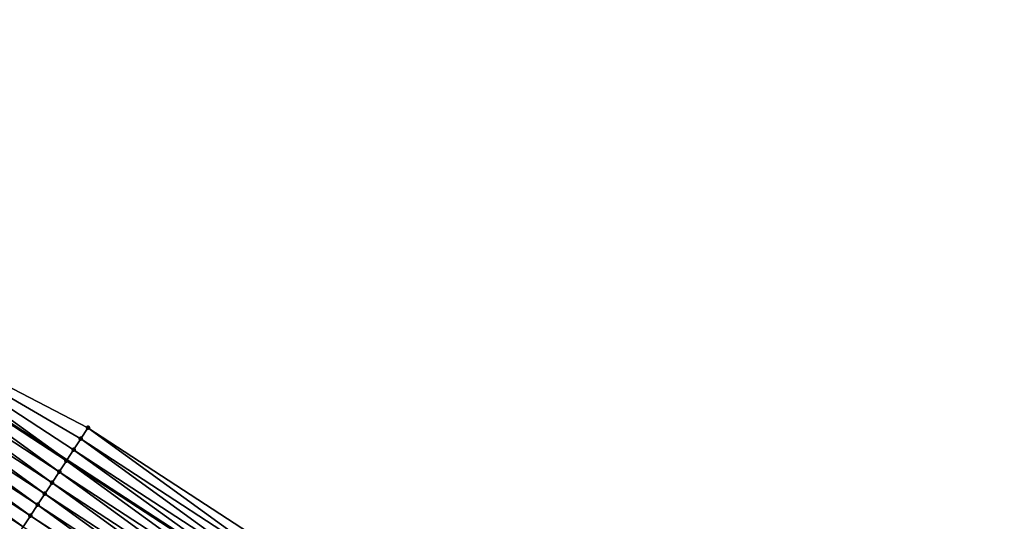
# Model space of a CAD drawing. Header units: feet. Extents: x 2017424 to 2024169, y 808042 to 818730.
# Tile 278 of 329: x 2021998 to 2022073, y 814782 to 814820. Entities that reach past the tile are written whole.
import ezdxf

# ---------------------------------------------------------------- set-up
doc = ezdxf.new("R2010")
doc.units = ezdxf.units.FT
doc.header["$MEASUREMENT"] = 0
for name, color, linetype, lineweight in [('EP_Travel Lane', 172, 'Continuous', 53), ('NB-Road Shots', 141, 'Continuous', 100), ('NB-Road X-Section', 40, 'Continuous', 13)]:
    doc.layers.add(name, color=color, linetype=linetype, lineweight=lineweight)
doc.layers.add('I-77-MM15-17_NB-Surface-BORDER', color=7, linetype='Continuous')
doc.layers.add('I-77-MM15-17_NB-Surface-TIN', color=7, linetype='Continuous')

msp = doc.modelspace()

# ---------------------------------------------------------------- linework, layer by layer
at = {"layer": 'EP_Travel Lane'}
msp.add_polyline3d([(2021950.970670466, 814819.0318520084, 256.9334546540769), (2021967.732492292, 814808.1415448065, 257.5989318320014), (2021984.49761248, 814797.2278446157, 258.2768970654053), (2022001.242438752, 814786.3128627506, 258.9653765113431), (2022017.98713762, 814775.3979639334, 259.6582331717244), (2022034.73115065, 814764.4835121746, 260.374647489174), (2022051.475021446, 814753.5691531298, 261.0959491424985), (2022068.218888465, 814742.6547965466, 261.8173790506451), (2022084.962960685, 814731.7403062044, 262.5317610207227), (2022101.706705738, 814720.8260291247, 263.257380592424), (2022118.450970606, 814709.9114132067, 263.9651455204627), (2022135.195427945, 814698.9966718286, 264.6662974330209), (2022151.961600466, 814688.0564899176, 265.4188347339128), (2022168.693784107, 814677.128610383, 266.2087784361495), (2022185.426256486, 814666.2005422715, 266.9890579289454), (2022202.158210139, 814655.2728129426, 267.786702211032), (2022218.89143638, 814644.3442524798, 268.5417458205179), (2022235.625468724, 814633.4151655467, 269.2698030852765), (2022252.36064787, 814622.4853296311, 269.9594734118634), (2022269.095142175, 814611.5559409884, 270.6720673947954), (2022285.82938041, 814600.6267195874, 271.3932336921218), (2022302.562836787, 814589.6980088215, 272.1405745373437), (2022319.226621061, 814578.8345948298, 273.0149157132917), (2022335.973671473, 814567.9339997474, 273.8663470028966)], dxfattribs=at)
at = {"layer": 'I-77-MM15-17_NB-Surface-BORDER', "color": 3, "linetype": 'Continuous', "lineweight": -3}
msp.add_polyline3d([(2021951.48305417, 814819.819097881, 256.911309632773), (2021968.025621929, 814808.5923792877, 257.5935761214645), (2021985.010787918, 814798.0136014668, 258.2553527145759), (2022002.848714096, 814788.7715046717, 258.88485754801), (2022019.592715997, 814777.8550920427, 259.5707241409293), (2022035.788804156, 814766.1021419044, 260.3174594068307), (2022052.532049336, 814755.1862226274, 261.0293213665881), (2022068.727571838, 814743.4336412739, 261.7954885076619), (2022086.017686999, 814733.3549399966, 262.4823352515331), (2022102.760544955, 814722.4392731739, 263.2074976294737), (2022118.577298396, 814710.104489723, 263.9543048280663), (2022135.70065334, 814699.76989846, 264.63947004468), (2022152.694137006, 814689.1695872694, 265.383963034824)], dxfattribs=at)
at = {"layer": 'I-77-MM15-17_NB-Surface-TIN', "color": 128, "linetype": 'Continuous', "lineweight": -3}
for points in [[(2021985.010787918, 814798.0136014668, 258.2553527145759), (2021984.49761248, 814797.2278446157, 258.2768970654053), (2022001.242438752, 814786.3128627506, 258.9653765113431)], [(2022001.754745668, 814787.0972176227, 258.9427350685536), (2021985.010787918, 814798.0136014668, 258.2553527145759), (2022001.242438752, 814786.3128627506, 258.9653765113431)], [(2022001.754745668, 814787.0972176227, 258.9427350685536), (2022002.301673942, 814787.9343976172, 258.9157179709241), (2021985.010787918, 814798.0136014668, 258.2553527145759)], [(2022002.301673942, 814787.9343976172, 258.9157179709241), (2022002.848714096, 814788.7715046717, 258.88485754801), (2021985.010787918, 814798.0136014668, 258.2553527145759)], [(2022000.661062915, 814785.4227443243, 258.9907988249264), (2021984.463977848, 814797.1763444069, 258.278309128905), (2021983.917080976, 814796.3391439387, 258.3042474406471)], [(2022001.207900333, 814786.2599835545, 258.9669029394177), (2021984.49761248, 814797.2278446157, 258.2768970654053), (2021984.463977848, 814797.1763444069, 258.278309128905)], [(2022000.661062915, 814785.4227443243, 258.9907988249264), (2022001.207900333, 814786.2599835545, 258.9669029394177), (2021984.463977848, 814797.1763444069, 258.278309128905)], [(2022001.207900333, 814786.2599835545, 258.9669029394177), (2022001.242438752, 814786.3128627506, 258.9653765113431), (2021984.49761248, 814797.2278446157, 258.2768970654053)], [(2022000.114203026, 814784.5855197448, 259.0154666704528), (2021983.917080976, 814796.3391439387, 258.3042474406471), (2021983.370162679, 814795.5019574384, 258.3309217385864)], [(2022000.114203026, 814784.5855197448, 259.0154666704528), (2022000.661062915, 814785.4227443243, 258.9907988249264), (2021983.917080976, 814796.3391439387, 258.3042474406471)], [(2021999.567336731, 814783.7482993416, 259.0403545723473), (2021983.370162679, 814795.5019574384, 258.3309217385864), (2021982.823217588, 814794.6647884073, 258.358516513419)], [(2021999.567336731, 814783.7482993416, 259.0403545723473), (2022000.114203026, 814784.5855197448, 259.0154666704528), (2021983.370162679, 814795.5019574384, 258.3309217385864)], [(2021999.02042993, 814782.9111053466, 259.066633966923), (2021982.823217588, 814794.6647884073, 258.358516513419), (2021982.276305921, 814793.8275975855, 258.3849630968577)], [(2021999.02042993, 814782.9111053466, 259.066633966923), (2021999.567336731, 814783.7482993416, 259.0403545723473), (2021982.823217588, 814794.6647884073, 258.358516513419)], [(2021998.473522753, 814782.0739115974, 259.0929263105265), (2021982.276305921, 814793.8275975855, 258.3849630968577), (2021981.729433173, 814792.9903813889, 258.4100726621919)], [(2021998.473522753, 814782.0739115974, 259.0929263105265), (2021999.02042993, 814782.9111053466, 259.066633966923), (2021982.276305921, 814793.8275975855, 258.3849630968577)], [(2021997.926766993, 814781.2366191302, 259.1140170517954), (2021981.729433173, 814792.9903813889, 258.4100726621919), (2021981.18264685, 814792.1531088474, 258.4322133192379)], [(2021997.926766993, 814781.2366191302, 259.1140170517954), (2021998.473522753, 814782.0739115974, 259.0929263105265), (2021981.729433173, 814792.9903813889, 258.4100726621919)], [(2021997.380090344, 814780.3992750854, 259.1323900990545), (2021997.926766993, 814781.2366191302, 259.1140170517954), (2021981.18264685, 814792.1531088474, 258.4322133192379)], [(2022019.045511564, 814777.0180920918, 259.6072279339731), (2022002.848714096, 814788.7715046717, 258.88485754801), (2022002.301673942, 814787.9343976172, 258.9157179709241)], [(2022019.045511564, 814777.0180920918, 259.6072279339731), (2022019.592715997, 814777.8550920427, 259.5707241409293), (2022002.848714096, 814788.7715046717, 258.88485754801)], [(2022018.49850901, 814776.1809605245, 259.6367966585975), (2022002.301673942, 814787.9343976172, 258.9157179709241), (2022001.754745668, 814787.0972176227, 258.9427350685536)], [(2022018.49850901, 814776.1809605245, 259.6367966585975), (2022019.045511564, 814777.0180920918, 259.6072279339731), (2022002.301673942, 814787.9343976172, 258.9157179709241)], [(2022001.754745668, 814787.0972176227, 258.9427350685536), (2022001.242438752, 814786.3128627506, 258.9653765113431), (2022017.98713762, 814775.3979639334, 259.6582331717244)], [(2022018.49850901, 814776.1809605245, 259.6367966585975), (2022001.754745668, 814787.0972176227, 258.9427350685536), (2022017.98713762, 814775.3979639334, 259.6582331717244)], [(2022017.404951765, 814774.5064054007, 259.6805487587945), (2022001.207900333, 814786.2599835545, 258.9669029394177), (2022000.661062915, 814785.4227443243, 258.9907988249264)], [(2022017.951699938, 814775.3437028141, 259.659718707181), (2022001.242438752, 814786.3128627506, 258.9653765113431), (2022001.207900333, 814786.2599835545, 258.9669029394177)], [(2022017.404951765, 814774.5064054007, 259.6805487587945), (2022017.951699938, 814775.3437028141, 259.659718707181), (2022001.207900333, 814786.2599835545, 258.9669029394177)], [(2022017.951699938, 814775.3437028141, 259.659718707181), (2022017.98713762, 814775.3979639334, 259.6582331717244), (2022001.242438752, 814786.3128627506, 258.9653765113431)], [(2022016.858167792, 814773.6691313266, 259.7026085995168), (2022000.661062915, 814785.4227443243, 258.9907988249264), (2022000.114203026, 814784.5855197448, 259.0154666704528)], [(2022016.858167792, 814773.6691313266, 259.7026085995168), (2022017.404951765, 814774.5064054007, 259.6805487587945), (2022000.661062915, 814785.4227443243, 258.9907988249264)], [(2022016.311357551, 814772.8318743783, 259.7255708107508), (2022000.114203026, 814784.5855197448, 259.0154666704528), (2021999.567336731, 814783.7482993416, 259.0403545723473)], [(2022016.311357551, 814772.8318743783, 259.7255708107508), (2022016.858167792, 814773.6691313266, 259.7026085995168), (2022000.114203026, 814784.5855197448, 259.0154666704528)], [(2022015.764547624, 814771.9946172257, 259.7485222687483), (2021999.567336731, 814783.7482993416, 259.0403545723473), (2021999.02042993, 814782.9111053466, 259.066633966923)], [(2022015.764547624, 814771.9946172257, 259.7485222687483), (2022016.311357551, 814772.8318743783, 259.7255708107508), (2021999.567336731, 814783.7482993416, 259.0403545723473)], [(2022015.217708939, 814771.1573788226, 259.7724616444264), (2021999.02042993, 814782.9111053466, 259.066633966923), (2021998.473522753, 814782.0739115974, 259.0929263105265)], [(2022015.217708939, 814771.1573788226, 259.7724616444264), (2022015.764547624, 814771.9946172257, 259.7485222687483), (2021999.02042993, 814782.9111053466, 259.066633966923)], [(2022015.068138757, 814770.9283138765, 259.7779842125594), (2021998.473522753, 814782.0739115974, 259.0929263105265), (2021997.926766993, 814781.2366191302, 259.1140170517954)], [(2022015.068138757, 814770.9283138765, 259.7779842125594), (2022015.217708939, 814771.1573788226, 259.7724616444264), (2021998.473522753, 814782.0739115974, 259.0929263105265)]]:
    msp.add_3dface(points, dxfattribs=at)
at = {"layer": 'NB-Road Shots', "lineweight": 100}
for p in [(2022002.848714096, 814788.7715046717, 258.88485754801), (2022002.301673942, 814787.9343976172, 258.9157179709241), (2022001.754745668, 814787.0972176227, 258.9427350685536), (2022001.207900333, 814786.2599835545, 258.9669029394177), (2022000.661062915, 814785.4227443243, 258.9907988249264), (2022000.114203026, 814784.5855197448, 259.0154666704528), (2021999.567336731, 814783.7482993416, 259.0403545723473), (2021999.02042993, 814782.9111053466, 259.066633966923), (2021998.473522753, 814782.0739115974, 259.0929263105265)]:
    msp.add_point(p, dxfattribs=at)
at = {"layer": 'NB-Road X-Section', "extrusion": (0.8371874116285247, -0.5458123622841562, 0.03472899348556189), "elevation": 1248082.537893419, "flags": 128}
msp.add_lwpolyline([(1786842.937453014, -43111.77193286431), (1786841.937453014, -43111.74105381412), (1786840.937453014, -43111.71402040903), (1786839.937453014, -43111.68983795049), (1786838.937453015, -43111.66592764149), (1786837.937453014, -43111.64124490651), (1786836.937453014, -43111.61634198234), (1786835.937453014, -43111.59004672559), (1786834.937453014, -43111.56373851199), (1786833.937453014, -43111.54263504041), (1786832.937453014, -43111.52425090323), (1786831.937453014, -43111.50643070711), (1786830.937453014, -43111.48417547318), (1786829.937453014, -43111.45949206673), (1786828.937453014, -43111.43515296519), (1786828.199485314, -43111.41972534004), (1786827.937453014, -43111.41497794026), (1786826.937453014, -43111.39910667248), (1786825.937453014, -43111.38028939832), (1786824.937453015, -43111.36368166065), (1786823.937453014, -43111.3478667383), (1786822.937453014, -43111.33031975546), (1786821.937453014, -43111.30937465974), (1786820.937453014, -43111.29546788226), (1786819.937453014, -43111.28519405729), (1786818.937453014, -43111.27896966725), (1786817.937453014, -43111.27301292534), (1786816.937453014, -43111.25849629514), (1786816.008056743, -43111.24836017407), (1786816.008056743, -43111.24836017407), (1786815.937453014, -43111.24848015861), (1786815.017390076, -43111.25761910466)], dxfattribs=at)

doc.saveas('drawing.dxf')
